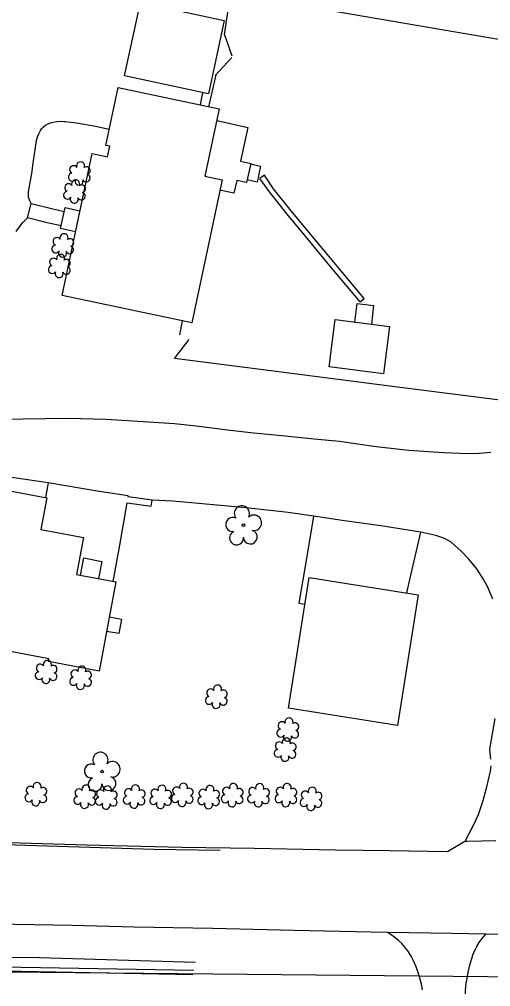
# Model space of a CAD drawing. Extents: x 1614427 to 1617186, y 896524 to 905462.
# Drawn here: x 1616337.4 to 1616452.7, y 899803.7 to 900040.2 of the extents above; entities that cross this region are included whole.
import ezdxf

# ---------------------------------------------------------------- set-up
doc = ezdxf.new("R2010")
doc.units = 0
for name, color, linetype in [('Exist Building', 7, 'Continuous'), ('Exist Building Metal Canopy', 7, 'Continuous'), ('Exist Other Culture Area Outline', 7, 'Continuous'), ('Exist Other Culture Fence Line', 7, 'Continuous'), ('Exist Other Culture Gate', 7, 'Continuous'), ('Exist Roads EOP', 7, 'Continuous'), ('Exist Roads EOP Other', 7, 'Continuous'), ('Exist Roads Soil', 7, 'Continuous'), ('Exist Utilities Gas UG Line SUE LOS B', 7, 'Continuous'), ('Exist Utilities Sanitary Sewer UG Line', 7, 'Continuous'), ('Exist Utilities Telephone UG Cable SUE LOS C', 7, 'Continuous'), ('Exist Utilities Water UG Line SUE LOS B', 7, 'Continuous'), ('Exist Vegetation Shrub CELL', 7, 'Continuous'), ('Exist Vegetation Tree CELL', 7, 'Continuous')]:
    doc.layers.add(name, color=color, linetype=linetype)

msp = doc.modelspace()

# ---------------------------------------------------------------- linework, layer by layer
at = {"layer": 'Exist Building'}
for points in [[(1616347.86, 899972.69), (1616355.22, 900007.36), (1616358.99, 900006.56), (1616359.55, 900009.18), (1616358.57, 900009.38), (1616361.57, 900023.54), (1616386.33, 900018.28), (1616382.83, 900001.81), (1616387.04, 900000.92), (1616379.61, 899965.95)], [(1616426.51, 899953.54), (1616413.23, 899955.2), (1616414.68, 899966.76), (1616427.96, 899965.1)], [(1616356.91, 899880.79), (1616344.53, 899883.13), (1616344.67, 899883.86), (1616320.22, 899888.48), (1616322.43, 899900.17), (1616318.33, 899900.94), (1616319.86, 899909.02), (1616324.34, 899908.17), (1616324.58, 899909.44), (1616324, 899909.55), (1616325.69, 899918.46), (1616326.68, 899918.27), (1616328.19, 899926.22), (1616344.15, 899923.2), (1616342.68, 899915.46), (1616353.09, 899913.49), (1616351.38, 899904.46), (1616361.04, 899902.64)], [(1616403.29, 899871.73), (1616408.35, 899903.73), (1616435.04, 899899.51), (1616429.98, 899867.51)]]:
    msp.add_lwpolyline(points, close=True, dxfattribs=at)
at = {"layer": 'Exist Building Metal Canopy'}
msp.add_lwpolyline([(1616367.05, 900044.32), (1616387.56, 900039.9), (1616383.69, 900021.95), (1616363.18, 900026.37)], close=True, dxfattribs=at)
at = {"layer": 'Exist Other Culture Area Outline'}
for points in [[(1616385.72, 900015.42), (1616393.36, 900013.77), (1616391.57, 900005.51), (1616394.02, 900004.98), (1616393.01, 900000.29), (1616390.6, 900000.81), (1616389.93, 899997.7), (1616386.51, 899998.44)], [(1616393.99, 900004.83), (1616396.45, 900004.31), (1616395.63, 900000.41), (1616393.15, 900000.94)], [(1616420.85, 899971.14), (1616421.8, 899971.95), (1616414.74, 899980.3), (1616408.32, 899988.04), (1616403.93, 899993.33), (1616399.62, 899998.73), (1616397.39, 900002.09), (1616396.27, 900001.29)], [(1616420.85, 899971.14), (1616413.79, 899979.47), (1616407.37, 899987.25), (1616402.98, 899992.55), (1616398.63, 899997.99), (1616396.27, 900001.29)], [(1616347.62, 899989.69), (1616344.19, 899990.46), (1616339.42, 899991.63), (1616340.34, 899995.2), (1616345.64, 899993.9), (1616348.42, 899993.24)], [(1616351.17, 899988.26), (1616347.48, 899989.09), (1616348.63, 899994.16), (1616352.25, 899993.34)], [(1616419.54, 899966.15), (1616420.08, 899970.72), (1616424.1, 899970.24), (1616423.56, 899965.65)], [(1616364.08, 899923.66), (1616356.01, 899924.94), (1616344.49, 899926.85), (1616343.81, 899923.26)], [(1616360.39, 899902.76), (1616362.04, 899911.6), (1616363.79, 899921.94), (1616369.64, 899921.12), (1616369.94, 899922.62), (1616364.04, 899923.43), (1616364.08, 899923.66)], [(1616352.35, 899904.28), (1616353.16, 899908.51), (1616357.59, 899907.65), (1616356.77, 899903.44)], [(1616359.43, 899894.11), (1616362.42, 899893.55), (1616361.76, 899889.98), (1616358.75, 899890.54)]]:
    msp.add_lwpolyline(points, dxfattribs=at)
at = {"layer": 'Exist Other Culture Fence Line'}
for p, q in [((1616385.51, 900026.65), (1616383.69, 900018.84)), ((1616376.7, 899963.05), (1616377.34, 899966.43))]:
    msp.add_line(p, q, dxfattribs=at)
msp.add_lwpolyline([(1616387.61, 900036.44), (1616389.07, 900046.43), (1616415.5, 900042.05), (1616447.47, 900036.61), (1616478.87, 900031.28), (1616498.62, 900027.77), (1616492.46, 899994.71), (1616485.93, 899960.13), (1616482.98, 899943.54), (1616459.55, 899946.51), (1616430.58, 899950.18), (1616398.99, 899954.22), (1616375.36, 899957.26)], dxfattribs=at)
at = {"layer": 'Exist Other Culture Gate'}
for p, q in [((1616387.55, 900036.64), (1616389.39, 900031.27)), ((1616385.32, 900026.44), (1616389.39, 900030.88)), ((1616375.36, 899957.26), (1616378.95, 899961.89))]:
    msp.add_line(p, q, dxfattribs=at)
at = {"layer": 'Exist Roads EOP'}
for points in [[(1616334.91, 899838.91), (1616353.97, 899838.3), (1616377.14, 899837.75), (1616394.91, 899837.49), (1616414.74, 899837.12), (1616427.98, 899836.93), (1616442.2, 899836.7), (1616445.61, 899838.76), (1616446.02, 899838.99), (1616446.51, 899839.22), (1616447.01, 899839.27), (1616454.03, 899839.4)], [(1616459, 899816.36), (1616451.54, 899816.48), (1616443.25, 899816.62), (1616427.47, 899816.91), (1616423.45, 899816.98), (1616404.64, 899817.4), (1616384.72, 899817.87), (1616365.5, 899818.23), (1616350.36, 899818.65), (1616331.56, 899818.96)]]:
    msp.add_lwpolyline(points, dxfattribs=at)
at = {"layer": 'Exist Roads EOP Other'}
msp.add_lwpolyline([(1616432.23, 899899.95), (1616433.19, 899904.25), (1616435.65, 899914.76), (1616425.86, 899916.33), (1616416.99, 899917.59), (1616409.36, 899918.71), (1616407.75, 899908.87), (1616405.8, 899897.41), (1616407.31, 899897.16)], dxfattribs=at)
at = {"layer": 'Exist Roads Soil'}
for points in [[(1616381.71, 900019.26), (1616381.88, 900020.2), (1616382.35, 900022.24)], [(1616340.34, 899995.2), (1616339.92, 899996), (1616339.67, 899996.69), (1616339.62, 899997.2), (1616339.63, 899997.71), (1616339.68, 899998.01), (1616340.46, 900002.48), (1616340.83, 900005.01), (1616341.58, 900010.6), (1616341.86, 900011.43), (1616342.21, 900012.22), (1616342.62, 900012.98), (1616342.95, 900013.49), (1616343.35, 900013.92), (1616343.8, 900014.29), (1616344.29, 900014.6), (1616344.82, 900014.84), (1616345.39, 900015.01), (1616345.71, 900015.06), (1616346.56, 900015.2), (1616347.41, 900015.26), (1616348.27, 900015.24), (1616348.64, 900015.21), (1616351.43, 900014.9), (1616356.07, 900014.08), (1616359.42, 900013.38)], [(1616336.63, 899988.33), (1616337.44, 899989.43), (1616338.31, 899990.48), (1616339.24, 899991.47), (1616339.42, 899991.63)], [(1616452.76, 899934.29), (1616450.03, 899934.05), (1616447.24, 899933.98), (1616441.24, 899934.18), (1616432.76, 899934.73), (1616424.71, 899935.7), (1616415.73, 899936.96), (1616409.56, 899937.57), (1616402.47, 899938.24), (1616394.76, 899938.98), (1616389, 899939.69), (1616380.7, 899940.69), (1616375.39, 899941.29), (1616368.98, 899941.72), (1616358.68, 899942.32), (1616349.36, 899942.59), (1616338.28, 899942.46), (1616329.69, 899942.24)], [(1616344.49, 899926.85), (1616338.33, 899927.79), (1616331.33, 899928.76), (1616325.12, 899929.44), (1616316.16, 899930.34), (1616310, 899930.79), (1616304.22, 899931.13), (1616296.05, 899931.6), (1616287.38, 899932.2), (1616281.51, 899932.75), (1616276.21, 899933.1), (1616275.2, 899933.08), (1616274.61, 899932.89), (1616274.03, 899932.58), (1616273.54, 899932.12), (1616273.27, 899931.72), (1616273.13, 899931.36), (1616271.16, 899924.49), (1616270.29, 899922.08), (1616269.38, 899919.92), (1616268.28, 899917.73), (1616265.67, 899913.03)], [(1616409.36, 899918.71), (1616403.22, 899919.59), (1616392.8, 899920.73), (1616379.55, 899921.98), (1616374.9, 899922.37), (1616369.94, 899922.62)], [(1616453.24, 899898.43), (1616452.03, 899901.33), (1616450.95, 899903.39), (1616449.39, 899905.82), (1616447.41, 899908.22), (1616445.51, 899910.17), (1616443.09, 899912.32), (1616441.65, 899913.14), (1616440.57, 899913.6), (1616439.35, 899913.98), (1616435.65, 899914.76)], [(1616452.8, 899859.31), (1616452.59, 899860.84), (1616452.56, 899861.72), (1616453.86, 899869.26)], [(1616446.51, 899839.22), (1616448.66, 899843.27), (1616449.76, 899845.77), (1616450.91, 899849.19), (1616451.88, 899852.84), (1616452.73, 899856.39), (1616452.84, 899857.67)], [(1616436.09, 899802.86), (1616435.81, 899804.29), (1616435.45, 899805.7), (1616435.01, 899807.1), (1616434.51, 899808.47), (1616433.93, 899809.81), (1616433.28, 899811.12), (1616433.07, 899811.5), (1616432.44, 899812.44), (1616431.74, 899813.33), (1616430.99, 899814.17), (1616430.18, 899814.95), (1616429.31, 899815.67), (1616428.39, 899816.34), (1616427.47, 899816.91)], [(1616446.07, 899792.71), (1616446.7, 899803.93), (1616446.98, 899805.72), (1616447.33, 899807.51), (1616447.77, 899809.27), (1616448.28, 899811.01), (1616448.42, 899811.45), (1616448.86, 899812.48), (1616449.37, 899813.48), (1616449.95, 899814.44), (1616450.59, 899815.36), (1616451.54, 899816.48)]]:
    msp.add_lwpolyline(points, dxfattribs=at)
at = {"layer": 'Exist Utilities Gas UG Line SUE LOS B'}
msp.add_lwpolyline([(1616203.95, 899815.38), (1616204.41, 899815.29), (1616225.78, 899814.81), (1616253.48, 899813.12), (1616275.81, 899811.43), (1616305.78, 899810.86), (1616342.32, 899810.78), (1616380.55, 899809.61)], dxfattribs=at)
at = {"layer": 'Exist Utilities Sanitary Sewer UG Line'}
msp.add_lwpolyline([(1616594.68, 899804.56), (1616594.98, 899804.69), (1616250.08, 899808.05)], dxfattribs=at)
at = {"layer": 'Exist Utilities Telephone UG Cable SUE LOS C'}
for points in [[(1616210.82, 899880.03), (1616217.61, 899877.78), (1616218.99, 899876.54), (1616223.31, 899871.99), (1616226.38, 899867.38), (1616227.32, 899863.72), (1616227, 899850.65), (1616224.24, 899834.96), (1616222.72, 899827.35), (1616222.93, 899822.99), (1616224.05, 899821.24), (1616224.94, 899820.55), (1616226.29, 899820.03), (1616228.63, 899819.25), (1616243.26, 899814.59), (1616250.91, 899811.61), (1616276.14, 899809.61), (1616296.09, 899809.26), (1616337.87, 899808.44), (1616380.12, 899807.66)], [(1616210.82, 899880.03), (1616217.05, 899876.94), (1616218.29, 899875.82), (1616222.52, 899871.36), (1616225.45, 899866.96), (1616226.32, 899863.61), (1616226.01, 899850.75), (1616223.26, 899835.15), (1616221.71, 899827.43), (1616221.94, 899822.67), (1616223.3, 899820.56), (1616224.44, 899819.67), (1616225.96, 899819.09), (1616228.32, 899818.3), (1616242.92, 899813.65), (1616250.68, 899810.63), (1616276.09, 899808.62), (1616296.08, 899808.26), (1616337.85, 899807.44), (1616379.9, 899806.67)]]:
    msp.add_lwpolyline(points, dxfattribs=at)
at = {"layer": 'Exist Utilities Water UG Line SUE LOS B'}
msp.add_lwpolyline([(1616246.28, 899844.64), (1616247.82, 899844.39), (1616250.87, 899843.91), (1616284.87, 899840.42), (1616323.26, 899838.75), (1616370.31, 899837.26), (1616386.59, 899837.01)], dxfattribs=at)
at = {"layer": 'Exist Vegetation Shrub CELL'}
for p, q in [((1616352.17, 900002.32), (1616352.17, 900002.32)), ((1616350.98, 899997.9), (1616350.98, 899997.9)), ((1616348.11, 899984.75), (1616348.11, 899984.75)), ((1616347.28, 899979.7), (1616347.28, 899979.7)), ((1616344.04, 899880.42), (1616344.04, 899880.42)), ((1616352.5, 899879), (1616352.5, 899879)), ((1616385.7, 899874.38), (1616385.7, 899874.38)), ((1616403.18, 899866.36), (1616403.18, 899866.36)), ((1616402.53, 899861.42), (1616402.53, 899861.42)), ((1616341.54, 899850.55), (1616341.54, 899850.55)), ((1616353.49, 899849.92), (1616353.49, 899849.92)), ((1616358.75, 899849.7), (1616358.75, 899849.7)), ((1616365.59, 899849.96), (1616365.59, 899849.96)), ((1616372.07, 899849.86), (1616372.07, 899849.86)), ((1616377.36, 899850.38), (1616377.36, 899850.38)), ((1616383.83, 899849.83), (1616383.83, 899849.83)), ((1616389.58, 899850.31), (1616389.58, 899850.31)), ((1616396, 899850.27), (1616396, 899850.27)), ((1616402.73, 899850.32), (1616402.73, 899850.32)), ((1616408.86, 899849.39), (1616408.86, 899849.39))]:
    msp.add_line(p, q, dxfattribs=at)
for centre, radius, start, end in [((1616352.4, 900004.36), 0.99, 334.8391, 200.4717), ((1616350.69, 900003.44), 0.968, 35.8908, 245.4216), ((1616353.84, 900003.19), 0.929, 284.4567, 126.0861), ((1616350.37, 900001.61), 0.955, 95.1099, 327.9534), ((1616351.2, 899999.94), 0.99, 334.8391, 200.4717), ((1616352.04, 900000.63), 0.984, 151.2797, 21.387), ((1616353.81, 900001.39), 0.937, 204.9913, 73.4601), ((1616349.18, 899997.2), 0.955, 95.1099, 327.9534), ((1616349.49, 899999.03), 0.968, 35.8908, 245.4216), ((1616352.65, 899998.77), 0.929, 284.4567, 126.0861), ((1616350.85, 899996.22), 0.984, 151.2797, 21.387), ((1616352.61, 899996.97), 0.937, 204.9913, 73.4601), ((1616346.63, 899985.87), 0.968, 35.8908, 245.4216), ((1616348.34, 899986.79), 0.99, 334.8391, 200.4717), ((1616349.79, 899985.62), 0.929, 284.4567, 126.0861), ((1616346.31, 899984.04), 0.955, 95.1099, 327.9534), ((1616349.75, 899983.82), 0.937, 204.9913, 73.4601), ((1616345.8, 899980.82), 0.968, 35.8908, 245.4216), ((1616347.51, 899981.74), 0.99, 334.8391, 200.4717), ((1616347.99, 899983.06), 0.984, 151.2797, 21.387), ((1616348.95, 899980.56), 0.929, 284.4567, 126.0861), ((1616345.48, 899978.99), 0.955, 95.1099, 327.9534), ((1616348.92, 899978.77), 0.937, 204.9913, 73.4601), ((1616347.15, 899978.01), 0.984, 151.2797, 21.387), ((1616342.56, 899881.55), 0.968, 35.8908, 245.4216), ((1616344.27, 899882.46), 0.99, 334.8391, 200.4717), ((1616345.71, 899881.29), 0.929, 284.4567, 126.0861), ((1616352.73, 899881.04), 0.99, 334.8391, 200.4717), ((1616342.24, 899879.72), 0.955, 95.1099, 327.9534), ((1616345.68, 899879.49), 0.937, 204.9913, 73.4601), ((1616351.02, 899880.13), 0.968, 35.8908, 245.4216), ((1616354.17, 899879.87), 0.929, 284.4567, 126.0861), ((1616343.91, 899878.74), 0.984, 151.2797, 21.387), ((1616350.7, 899878.3), 0.955, 95.1099, 327.9534), ((1616352.37, 899877.32), 0.984, 151.2797, 21.387), ((1616354.14, 899878.07), 0.937, 204.9913, 73.4601), ((1616385.93, 899876.42), 0.99, 334.8391, 200.4717), ((1616384.22, 899875.5), 0.968, 35.8908, 245.4216), ((1616387.38, 899875.25), 0.929, 284.4567, 126.0861), ((1616383.9, 899873.67), 0.955, 95.1099, 327.9534), ((1616385.58, 899872.69), 0.984, 151.2797, 21.387), ((1616387.34, 899873.45), 0.937, 204.9913, 73.4601), ((1616401.7, 899867.48), 0.968, 35.8908, 245.4216), ((1616403.41, 899868.4), 0.99, 334.8391, 200.4717), ((1616404.86, 899867.23), 0.929, 284.4567, 126.0861), ((1616401.38, 899865.65), 0.955, 95.1099, 327.9534), ((1616404.82, 899865.43), 0.937, 204.9913, 73.4601), ((1616401.04, 899862.55), 0.968, 35.8908, 245.4216), ((1616402.75, 899863.46), 0.99, 334.8391, 200.4717), ((1616403.06, 899864.67), 0.984, 151.2797, 21.387), ((1616404.2, 899862.29), 0.929, 284.4567, 126.0861), ((1616400.72, 899860.72), 0.955, 95.1099, 327.9534), ((1616404.16, 899860.49), 0.937, 204.9913, 73.4601), ((1616402.4, 899859.74), 0.984, 151.2797, 21.387), ((1616340.06, 899851.67), 0.968, 35.8908, 245.4216), ((1616341.77, 899852.59), 0.99, 334.8391, 200.4717), ((1616343.21, 899851.42), 0.929, 284.4567, 126.0861), ((1616352.01, 899851.05), 0.968, 35.8908, 245.4216), ((1616353.72, 899851.97), 0.99, 334.8391, 200.4717), ((1616355.16, 899850.79), 0.929, 284.4567, 126.0861), ((1616357.27, 899850.83), 0.968, 35.8908, 245.4216), ((1616358.98, 899851.74), 0.99, 334.8391, 200.4717), ((1616360.42, 899850.57), 0.929, 284.4567, 126.0861), ((1616364.11, 899851.09), 0.968, 35.8908, 245.4216), ((1616365.82, 899852), 0.99, 334.8391, 200.4717), ((1616367.26, 899850.83), 0.929, 284.4567, 126.0861), ((1616370.58, 899850.99), 0.968, 35.8908, 245.4216), ((1616372.3, 899851.91), 0.99, 334.8391, 200.4717), ((1616373.74, 899850.73), 0.929, 284.4567, 126.0861), ((1616375.88, 899851.51), 0.968, 35.8908, 245.4216), ((1616377.59, 899852.42), 0.99, 334.8391, 200.4717), ((1616379.03, 899851.25), 0.929, 284.4567, 126.0861), ((1616382.34, 899850.96), 0.968, 35.8908, 245.4216), ((1616384.06, 899851.87), 0.99, 334.8391, 200.4717), ((1616385.5, 899850.7), 0.929, 284.4567, 126.0861), ((1616388.09, 899851.44), 0.968, 35.8908, 245.4216), ((1616389.81, 899852.35), 0.99, 334.8391, 200.4717), ((1616391.25, 899851.18), 0.929, 284.4567, 126.0861), ((1616394.51, 899851.39), 0.968, 35.8908, 245.4216), ((1616396.23, 899852.31), 0.99, 334.8391, 200.4717), ((1616397.67, 899851.14), 0.929, 284.4567, 126.0861), ((1616401.24, 899851.45), 0.968, 35.8908, 245.4216), ((1616402.95, 899852.36), 0.99, 334.8391, 200.4717), ((1616404.4, 899851.19), 0.929, 284.4567, 126.0861), ((1616407.38, 899850.52), 0.968, 35.8908, 245.4216), ((1616409.09, 899851.43), 0.99, 334.8391, 200.4717), ((1616339.74, 899849.84), 0.955, 95.1099, 327.9534), ((1616341.41, 899848.86), 0.984, 151.2797, 21.387), ((1616343.18, 899849.62), 0.937, 204.9913, 73.4601), ((1616351.69, 899849.22), 0.955, 95.1099, 327.9534), ((1616355.13, 899849), 0.937, 204.9913, 73.4601), ((1616356.95, 899849), 0.955, 95.1099, 327.9534), ((1616360.39, 899848.77), 0.937, 204.9913, 73.4601), ((1616363.79, 899849.26), 0.955, 95.1099, 327.9534), ((1616367.22, 899849.03), 0.937, 204.9913, 73.4601), ((1616370.27, 899849.16), 0.955, 95.1099, 327.9534), ((1616373.7, 899848.94), 0.937, 204.9913, 73.4601), ((1616375.56, 899849.68), 0.955, 95.1099, 327.9534), ((1616377.23, 899848.7), 0.984, 151.2797, 21.387), ((1616379, 899849.45), 0.937, 204.9913, 73.4601), ((1616382.03, 899849.13), 0.955, 95.1099, 327.9534), ((1616385.46, 899848.9), 0.937, 204.9913, 73.4601), ((1616387.78, 899849.6), 0.955, 95.1099, 327.9534), ((1616389.45, 899848.62), 0.984, 151.2797, 21.387), ((1616391.21, 899849.38), 0.937, 204.9913, 73.4601), ((1616394.2, 899849.56), 0.955, 95.1099, 327.9534), ((1616395.87, 899848.58), 0.984, 151.2797, 21.387), ((1616397.63, 899849.34), 0.937, 204.9913, 73.4601), ((1616400.93, 899849.62), 0.955, 95.1099, 327.9534), ((1616402.6, 899848.64), 0.984, 151.2797, 21.387), ((1616404.36, 899849.39), 0.937, 204.9913, 73.4601), ((1616407.06, 899848.69), 0.955, 95.1099, 327.9534), ((1616410.5, 899848.46), 0.937, 204.9913, 73.4601), ((1616410.54, 899850.26), 0.929, 284.4567, 126.0861), ((1616353.36, 899848.24), 0.984, 151.2797, 21.387), ((1616358.62, 899848.02), 0.984, 151.2797, 21.387), ((1616365.46, 899848.28), 0.984, 151.2797, 21.387), ((1616371.94, 899848.18), 0.984, 151.2797, 21.387), ((1616383.7, 899848.15), 0.984, 151.2797, 21.387), ((1616408.74, 899847.71), 0.984, 151.2797, 21.387)]:
    msp.add_arc(centre, radius, start, end, dxfattribs=at)
at = {"layer": 'Exist Vegetation Tree CELL'}
for p, q in [((1616392.26, 899916.5), (1616392.26, 899916.5)), ((1616357.65, 899856.23), (1616357.65, 899856.23))]:
    msp.add_line(p, q, dxfattribs=at)
for centre in [(1616392.26, 899916.5), (1616357.65, 899856.23)]:
    msp.add_circle(centre, 0.326, dxfattribs=at)
for centre, radius, start, end in [((1616391.87, 899919.37), 1.86, 330.1651, 219.7134), ((1616389.65, 899916.65), 1.73, 62.6636, 279.3457), ((1616394.8, 899917.09), 1.9, 257.1011, 134.1999), ((1616393.93, 899913.6), 1.7, 181.2822, 74.56), ((1616390.55, 899913.38), 1.69, 111.5671, 6.231), ((1616357.27, 899859.11), 1.86, 330.1651, 219.7134), ((1616360.2, 899856.82), 1.9, 257.1011, 134.1999), ((1616355.05, 899856.39), 1.73, 62.6636, 279.3457), ((1616355.95, 899853.11), 1.69, 111.5671, 6.231), ((1616359.33, 899853.33), 1.7, 181.2822, 74.56)]:
    msp.add_arc(centre, radius, start, end, dxfattribs=at)

doc.saveas('drawing.dxf')
